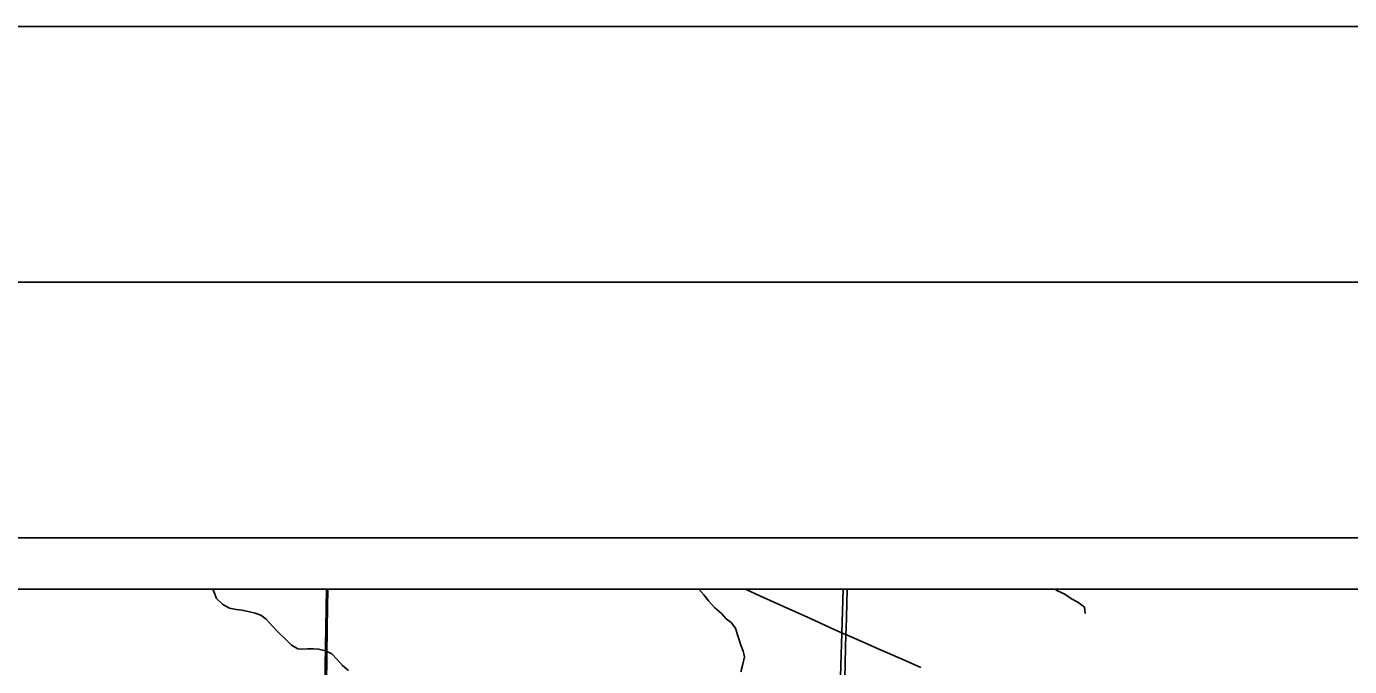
# Model space of a CAD drawing. Extents: x 0 to 34, y 0 to 22.
# Drawn here: x 3.097 to 5.686, y 20.749 to 22 of the extents above; entities that cross this region are included whole.
import ezdxf

# ---------------------------------------------------------------- set-up
doc = ezdxf.new("R2010")
doc.units = 0
for name, color, linetype in [('GM_X_County_Road', 7, 'Continuous'), ('GM_X_County_Text', 7, 'Continuous'), ('GM_X_Minor_River', 7, 'Continuous'), ('GM_X_Rail_Line_Text', 7, 'Continuous'), ('GM_X_State_Route', 7, 'Continuous'), ('GM_X_Township_Road', 7, 'Continuous'), ('SH_Border', 7, 'Continuous'), ('SH_Cut_Line', 7, 'Continuous'), ('SH_Data', 7, 'Continuous')]:
    doc.layers.add(name, color=color, linetype=linetype)

msp = doc.modelspace()

# ---------------------------------------------------------------- linework, layer by layer
at = {"layer": 'GM_X_County_Road'}
msp.add_lwpolyline([(3.6824, 20.5235), (3.6824, 20.5408), (3.6827, 20.5712), (3.683, 20.6147), (3.6832, 20.6396), (3.684, 20.6806), (3.6843, 20.7129), (3.6846, 20.7689), (3.6857, 20.8249), (3.6863, 20.8634), (3.6868, 20.9)], dxfattribs=at)
at = {"layer": 'GM_X_County_Text'}
msp.add_lwpolyline([(6.7316, 20.9), (2.1, 20.9)], dxfattribs=at)
at = {"layer": 'GM_X_Minor_River'}
for points in [[(3.462, 20.9), (3.4647, 20.8918), (3.469, 20.8814), (3.4812, 20.8701), (3.4943, 20.8625), (3.5072, 20.8603), (3.5193, 20.8588), (3.5333, 20.8558), (3.5446, 20.8533), (3.5555, 20.8488), (3.5659, 20.8413), (3.5777, 20.8281), (3.5903, 20.8149), (3.6025, 20.8032), (3.6155, 20.7903), (3.6278, 20.7831), (3.6373, 20.7829), (3.6468, 20.783), (3.6585, 20.7831), (3.6688, 20.7828), (3.682, 20.7795), (3.6943, 20.7734), (3.7043, 20.7633), (3.7158, 20.7505), (3.7273, 20.7407)], [(4.4953, 20.7385), (4.499, 20.7533), (4.5023, 20.7673), (4.4995, 20.7787), (4.4948, 20.7906), (4.4916, 20.8009), (4.4888, 20.8104), (4.4845, 20.8234), (4.4763, 20.8346), (4.4662, 20.842), (4.457, 20.8524), (4.4435, 20.864), (4.4324, 20.8764), (4.4228, 20.8887), (4.4131, 20.9)], [(5.1687, 20.8526), (5.1675, 20.8649), (5.1548, 20.8746), (5.1424, 20.8813), (5.1289, 20.8903), (5.115, 20.8966), (5.1094, 20.9)]]:
    msp.add_lwpolyline(points, dxfattribs=at)
at = {"layer": 'GM_X_Rail_Line_Text'}
for points in [[(3.6842, 20.9), (2.7013, 20.9), (2.684, 20.5432), (3.6779, 20.5235)], [(4.6953, 20.9), (3.6842, 20.9), (3.6779, 20.5235), (4.6829, 20.4926)], [(5.7281, 20.9), (4.6953, 20.9), (4.6829, 20.4926), (5.7169, 20.4716)]]:
    msp.add_lwpolyline(points, close=True, dxfattribs=at)
at = {"layer": 'GM_X_State_Route'}
for points in [[(4.5037, 20.9), (4.5053, 20.8993), (4.5336, 20.8864), (4.5716, 20.8693), (4.6022, 20.8555), (4.6317, 20.8423), (4.6707, 20.8245), (4.6968, 20.8127), (4.7008, 20.811)], [(4.7008, 20.811), (4.7011, 20.8229), (4.7016, 20.8452), (4.7024, 20.8719), (4.7033, 20.9)], [(4.6985, 20.7253), (4.6993, 20.7539), (4.7001, 20.7856), (4.7008, 20.811)], [(4.7008, 20.811), (4.7378, 20.7949), (4.764, 20.7834), (4.8108, 20.7631), (4.8471, 20.7469)]]:
    msp.add_lwpolyline(points, dxfattribs=at)
at = {"layer": 'GM_X_Township_Road'}
msp.add_lwpolyline([(3.6824, 20.5235), (3.6824, 20.5408), (3.6827, 20.5712), (3.683, 20.6147), (3.6832, 20.6396), (3.684, 20.6806), (3.6843, 20.7129), (3.6846, 20.7689), (3.6857, 20.8249), (3.6863, 20.8634), (3.6868, 20.9)], dxfattribs=at)
at = {"layer": 'SH_Border'}
msp.add_lwpolyline([(1.5, 21.5), (33.5, 21.5), (33.5, 0.5), (1.5, 0.5)], close=True, dxfattribs=at)
at = {"layer": 'SH_Cut_Line'}
msp.add_lwpolyline([(0, 0), (34, 0), (34, 22), (0, 22)], close=True, dxfattribs=at)
msp.add_lwpolyline([(8.9, 20.9), (2.1, 20.9)], dxfattribs=at)
at = {"layer": 'SH_Data'}
for p, q in [((2, 21), (9, 21)), ((2.1, 20.9), (8.9, 20.9))]:
    msp.add_line(p, q, dxfattribs=at)

doc.saveas('drawing.dxf')
